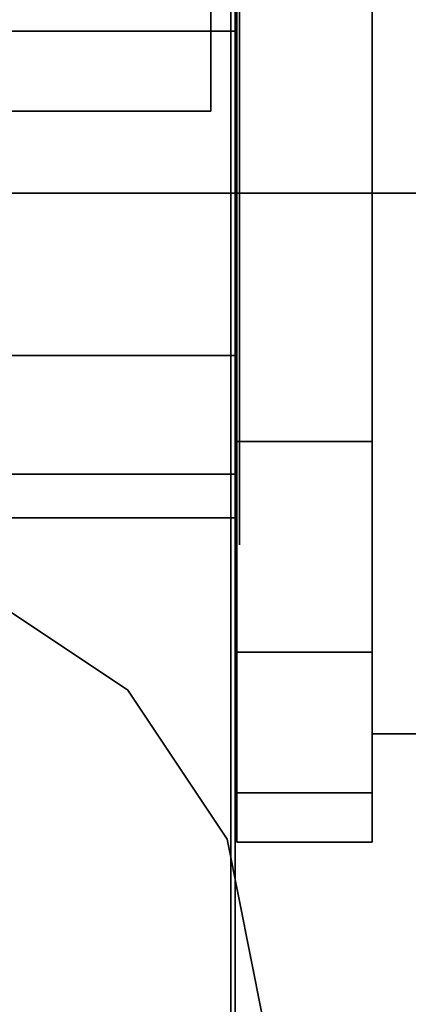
# Model space of a CAD drawing. Extents: x -48 to 48, y -49.6 to 48.
# Tile 291 of 656: x 3.251 to 3.7, y -8.988 to -7.849. Entities that reach past the tile are written whole.
import ezdxf

# ---------------------------------------------------------------- set-up
doc = ezdxf.new("R2010")
doc.units = 0

msp = doc.modelspace()

# ---------------------------------------------------------------- linework, layer by layer
at = {"layer": '1C1 [1]', "color": 1}
for points, invisible_edges in [([(-6.5, -11), (6.5, -11), (6.5, 11)], 12), ([(-6.5, -11), (6.5, 11), (-6.5, 11)], 1), ([(-6.5, 11, -1.5), (6.5, 11, -1.5), (6.5, -11, -1.5)], 12), ([(-6.5, 11, -1.5), (6.5, -11, -1.5), (-6.5, -11, -1.5)], 1)]:
    msp.add_3dface(points, dxfattribs=dict(at, invisible_edges=invisible_edges))
at = {"layer": '1C1 [1]', "color": 6}
for points, invisible_edges in [([(3.53125, -9, 0.005), (3, -8.46875, 0.005), (2.7967, -8.50919, 0.005)], 13), ([(3.49081, -9.2033, -1.505), (2.7967, -8.50919, -1.505), (3, -8.46875, -1.505)], 13), ([(3.53125, -9, 0.005), (3.2033, -8.50919, 0.005), (3, -8.46875, 0.005)], 13), ([(3.49081, -9.2033, -1.505), (3, -8.46875, -1.505), (3.2033, -8.50919, -1.505)], 13), ([(3.53125, -9, 0.005), (2.7967, -8.50919, 0.005), (2.62435, -8.62435, 0.005)], 13), ([(3.49081, -9.2033, -1.505), (2.62435, -8.62435, -1.505), (2.7967, -8.50919, -1.505)], 13), ([(3.53125, -9, 0.005), (3.37565, -8.62435, 0.005), (3.2033, -8.50919, 0.005)], 13), ([(3.49081, -9.2033, -1.505), (3.2033, -8.50919, -1.505), (3.37565, -8.62435, -1.505)], 13), ([(3.53125, -9, 0.005), (2.62435, -8.62435, 0.005), (2.50919, -8.7967, 0.005)], 13), ([(3.49081, -9.2033, -1.505), (2.50919, -8.7967, -1.505), (2.62435, -8.62435, -1.505)], 13), ([(3.53125, -9, 0.005), (3.49081, -8.7967, 0.005), (3.37565, -8.62435, 0.005)], 12), ([(3.49081, -9.2033, -1.505), (3.37565, -8.62435, -1.505), (3.49081, -8.7967, -1.505)], 13), ([(3.53125, -9, 0.005), (2.50919, -8.7967, 0.005), (2.46875, -9, 0.005)], 13), ([(3.49081, -9.2033, -1.505), (2.46875, -9, -1.505), (2.50919, -8.7967, -1.505)], 13), ([(3.49081, -9.2033, -1.505), (3.49081, -8.7967, -1.505), (3.53125, -9, -1.505)], 1)]:
    msp.add_3dface(points, dxfattribs=dict(at, invisible_edges=invisible_edges))
at = {"layer": '2C1 [2]', "color": 1}
for points, invisible_edges in [([(3, -6.05, 50), (3.5, -6.05, 50), (3.5, -10.05, 50)], 12), ([(3, -6.05, 50), (3.5, -10.05, 50), (3, -10.05, 50)], 1), ([(3, -10.05, 60.25), (3.5, -10.05, 60.25), (3.5, -6.05, 60.25)], 12), ([(3, -10.05, 60.25), (3.5, -6.05, 60.25), (3, -6.05, 60.25)], 1), ([(3.5, -6.05, 60.25), (3.5, -10.05, 60.25), (3.5, -10.05, 50)], 12), ([(3.5, -6.05, 60.25), (3.5, -10.05, 50), (3.5, -6.05, 50)], 1)]:
    msp.add_3dface(points, dxfattribs=dict(at, invisible_edges=invisible_edges))
at = {"layer": '2C1 [2]', "color": 6}
for points, invisible_edges in [([(3.505, -7.89454, 55.8747), (3.505, -7.67467, 56.0945), (3.505, -7.64375, 56.25)], 13), ([(3.505, -7.89454, 55.8747), (3.505, -7.64375, 56.25), (3.505, -7.67467, 56.4055)], 13), ([(3.505, -7.89454, 58.3747), (3.505, -7.67467, 58.5945), (3.505, -7.64375, 58.75)], 13), ([(3.505, -7.89454, 58.3747), (3.505, -7.64375, 58.75), (3.505, -7.67467, 58.9055)], 13), ([(3.505, -7.89454, 55.8747), (3.505, -7.76274, 55.9627), (3.505, -7.67467, 56.0945)], 12), ([(3.505, -7.89454, 55.8747), (3.505, -7.67467, 56.4055), (3.505, -7.76274, 56.5373)], 13), ([(3.505, -7.89454, 58.3747), (3.505, -7.76274, 58.4627), (3.505, -7.67467, 58.5945)], 12), ([(3.505, -7.89454, 58.3747), (3.505, -7.67467, 58.9055), (3.505, -7.76274, 59.0373)], 13), ([(3.505, -7.89454, 55.8747), (3.505, -7.76274, 56.5373), (3.505, -7.89454, 56.6253)], 13), ([(3.505, -7.89454, 58.3747), (3.505, -7.76274, 59.0373), (3.505, -7.89454, 59.1253)], 13), ([(3.505, -7.89454, 55.8747), (3.505, -7.89454, 56.6253), (3.505, -8.05, 56.6563)], 13), ([(3.505, -7.89454, 55.8747), (3.505, -8.05, 56.6563), (3.505, -8.20547, 56.6253)], 13), ([(3.505, -7.89454, 55.8747), (3.505, -8.20547, 56.6253), (3.505, -8.33726, 56.5373)], 13), ([(3.505, -7.89454, 55.8747), (3.505, -8.33726, 56.5373), (3.505, -8.42533, 56.4055)], 13), ([(3.505, -7.89454, 55.8747), (3.505, -8.42533, 56.4055), (3.505, -8.45625, 56.25)], 13), ([(3.505, -7.89454, 55.8747), (3.505, -8.45625, 56.25), (3.505, -8.42533, 56.0945)], 13), ([(3.505, -7.89454, 55.8747), (3.505, -8.42533, 56.0945), (3.505, -8.33726, 55.9627)], 13), ([(3.505, -7.89454, 55.8747), (3.505, -8.33726, 55.9627), (3.505, -8.20547, 55.8747)], 13), ([(3.505, -7.89454, 55.8747), (3.505, -8.20547, 55.8747), (3.505, -8.05, 55.8438)], 1), ([(3.505, -7.89454, 58.3747), (3.505, -7.89454, 59.1253), (3.505, -8.05, 59.1563)], 13), ([(3.505, -7.89454, 58.3747), (3.505, -8.05, 59.1563), (3.505, -8.20547, 59.1253)], 13), ([(3.505, -7.89454, 58.3747), (3.505, -8.20547, 59.1253), (3.505, -8.33726, 59.0373)], 13), ([(3.505, -7.89454, 58.3747), (3.505, -8.33726, 59.0373), (3.505, -8.42533, 58.9055)], 13), ([(3.505, -7.89454, 58.3747), (3.505, -8.42533, 58.9055), (3.505, -8.45625, 58.75)], 13), ([(3.505, -7.89454, 58.3747), (3.505, -8.45625, 58.75), (3.505, -8.42533, 58.5945)], 13), ([(3.505, -7.89454, 58.3747), (3.505, -8.42533, 58.5945), (3.505, -8.33726, 58.4627)], 13), ([(3.505, -7.89454, 58.3747), (3.505, -8.33726, 58.4627), (3.505, -8.20547, 58.3747)], 13), ([(3.505, -7.89454, 58.3747), (3.505, -8.20547, 58.3747), (3.505, -8.05, 58.3438)], 1)]:
    msp.add_3dface(points, dxfattribs=dict(at, invisible_edges=invisible_edges))
at = {"layer": '3C1 [3]', "color": 0}
for points, invisible_edges in [([(3.502, -8.33701, 55.5571), (3.502, -7.35709, 56.537), (3.502, -7.3, 56.25)], 13), ([(3.502, -8.33701, 55.5571), (3.502, -7.3, 56.25), (3.502, -7.35709, 55.963)], 13), ([(3.502, -8.33701, 58.0571), (3.502, -7.35709, 59.037), (3.502, -7.3, 58.75)], 13), ([(3.502, -8.33701, 58.0571), (3.502, -7.3, 58.75), (3.502, -7.35709, 58.463)], 13), ([(3.65825, -8.05, 55.5), (3.65825, -7.35709, 55.963), (3.65825, -7.3, 56.25)], 13), ([(3.65825, -8.05, 55.5), (3.65825, -7.3, 56.25), (3.65825, -7.35709, 56.537)], 13), ([(3.65825, -8.05, 58), (3.65825, -7.35709, 58.463), (3.65825, -7.3, 58.75)], 13), ([(3.65825, -8.05, 58), (3.65825, -7.3, 58.75), (3.65825, -7.35709, 59.037)], 13), ([(3.502, -8.33701, 55.5571), (3.502, -7.51967, 56.7803), (3.502, -7.35709, 56.537)], 13), ([(3.502, -8.33701, 55.5571), (3.502, -7.35709, 55.963), (3.502, -7.51967, 55.7197)], 13), ([(3.502, -8.33701, 58.0571), (3.502, -7.51967, 59.2803), (3.502, -7.35709, 59.037)], 13), ([(3.502, -8.33701, 58.0571), (3.502, -7.35709, 58.463), (3.502, -7.51967, 58.2197)], 13), ([(3.65825, -8.05, 55.5), (3.65825, -7.51967, 55.7197), (3.65825, -7.35709, 55.963)], 13), ([(3.65825, -8.05, 55.5), (3.65825, -7.35709, 56.537), (3.65825, -7.51967, 56.7803)], 13), ([(3.65825, -8.05, 58), (3.65825, -7.51967, 58.2197), (3.65825, -7.35709, 58.463)], 13), ([(3.65825, -8.05, 58), (3.65825, -7.35709, 59.037), (3.65825, -7.51967, 59.2803)], 13), ([(3.65825, -8.05, 55.5283), (3.65825, -8.05, 56.9717), (3.65825, -7.425, 56.6108)], 13), ([(3.65825, -8.05, 55.5283), (3.65825, -7.425, 56.6108), (3.65825, -7.425, 55.8892)], 1), ([(3.65825, -8.05, 56.9717), (4.39263, -8.05, 56.9717), (4.39263, -7.425, 56.6108)], 12), ([(3.65825, -8.05, 56.9717), (4.39263, -7.425, 56.6108), (3.65825, -7.425, 56.6108)], 1), ([(3.65825, -7.425, 55.8892), (4.39263, -7.425, 55.8892), (4.39263, -8.05, 55.5283)], 12), ([(3.65825, -7.425, 55.8892), (4.39263, -8.05, 55.5283), (3.65825, -8.05, 55.5283)], 1), ([(3.65825, -8.05, 58.0283), (3.65825, -8.05, 59.4717), (3.65825, -7.425, 59.1108)], 13), ([(3.65825, -8.05, 58.0283), (3.65825, -7.425, 59.1108), (3.65825, -7.425, 58.3892)], 1), ([(3.65825, -8.05, 59.4717), (4.39263, -8.05, 59.4717), (4.39263, -7.425, 59.1108)], 12), ([(3.65825, -8.05, 59.4717), (4.39263, -7.425, 59.1108), (3.65825, -7.425, 59.1108)], 1), ([(3.65825, -7.425, 58.3892), (4.39263, -7.425, 58.3892), (4.39263, -8.05, 58.0283)], 12), ([(3.65825, -7.425, 58.3892), (4.39263, -8.05, 58.0283), (3.65825, -8.05, 58.0283)], 1), ([(3.502, -8.33701, 55.5571), (3.502, -7.76299, 56.9429), (3.502, -7.51967, 56.7803)], 13), ([(3.502, -8.33701, 55.5571), (3.502, -7.51967, 55.7197), (3.502, -7.76299, 55.5571)], 13), ([(3.502, -8.33701, 58.0571), (3.502, -7.76299, 59.4429), (3.502, -7.51967, 59.2803)], 13), ([(3.502, -8.33701, 58.0571), (3.502, -7.51967, 58.2197), (3.502, -7.76299, 58.0571)], 13), ([(3.65825, -8.05, 55.5), (3.65825, -7.76299, 55.5571), (3.65825, -7.51967, 55.7197)], 12), ([(3.65825, -8.05, 55.5), (3.65825, -7.51967, 56.7803), (3.65825, -7.76299, 56.9429)], 13), ([(3.65825, -8.05, 58), (3.65825, -7.76299, 58.0571), (3.65825, -7.51967, 58.2197)], 12), ([(3.65825, -8.05, 58), (3.65825, -7.51967, 59.2803), (3.65825, -7.76299, 59.4429)], 13), ([(3.502, -8.05, 55.875), (3.502, -7.72524, 56.0625), (3.502, -7.675, 56.25)], 13), ([(3.502, -8.05, 55.875), (3.502, -7.675, 56.25), (3.502, -7.72524, 56.4375)], 13), ([(3.502, -8.05, 58.375), (3.502, -7.72524, 58.5625), (3.502, -7.675, 58.75)], 13), ([(3.502, -8.05, 58.375), (3.502, -7.675, 58.75), (3.502, -7.72524, 58.9375)], 13), ([(2.498, -7.8625, 56.5748), (3.502, -7.8625, 56.5748), (3.502, -7.72524, 56.4375)], 12), ([(2.498, -7.8625, 56.5748), (3.502, -7.72524, 56.4375), (2.498, -7.72524, 56.4375)], 1), ([(2.498, -7.72524, 56.0625), (3.502, -7.72524, 56.0625), (3.502, -7.8625, 55.9252)], 12), ([(2.498, -7.72524, 56.0625), (3.502, -7.8625, 55.9252), (2.498, -7.8625, 55.9252)], 1), ([(2.498, -7.8625, 59.0748), (3.502, -7.8625, 59.0748), (3.502, -7.72524, 58.9375)], 12), ([(2.498, -7.8625, 59.0748), (3.502, -7.72524, 58.9375), (2.498, -7.72524, 58.9375)], 1), ([(2.498, -7.72524, 58.5625), (3.502, -7.72524, 58.5625), (3.502, -7.8625, 58.4252)], 12), ([(2.498, -7.72524, 58.5625), (3.502, -7.8625, 58.4252), (2.498, -7.8625, 58.4252)], 1), ([(3.502, -8.05, 55.875), (3.502, -7.8625, 55.9252), (3.502, -7.72524, 56.0625)], 12), ([(3.502, -8.05, 55.875), (3.502, -7.72524, 56.4375), (3.502, -7.8625, 56.5748)], 13), ([(3.502, -8.05, 58.375), (3.502, -7.8625, 58.4252), (3.502, -7.72524, 58.5625)], 12), ([(3.502, -8.05, 58.375), (3.502, -7.72524, 58.9375), (3.502, -7.8625, 59.0748)], 13), ([(3.502, -8.33701, 55.5571), (3.502, -8.05, 57), (3.502, -7.76299, 56.9429)], 13), ([(3.502, -8.33701, 55.5571), (3.502, -7.76299, 55.5571), (3.502, -8.05, 55.5)], 1), ([(3.502, -8.05, 57), (3.65825, -8.05, 57), (3.65825, -7.76299, 56.9429)], 12), ([(3.502, -8.05, 57), (3.65825, -7.76299, 56.9429), (3.502, -7.76299, 56.9429)], 1), ([(3.502, -7.76299, 55.5571), (3.65825, -7.76299, 55.5571), (3.65825, -8.05, 55.5)], 12), ([(3.502, -7.76299, 55.5571), (3.65825, -8.05, 55.5), (3.502, -8.05, 55.5)], 1), ([(3.502, -8.33701, 58.0571), (3.502, -8.05, 59.5), (3.502, -7.76299, 59.4429)], 13), ([(3.502, -8.33701, 58.0571), (3.502, -7.76299, 58.0571), (3.502, -8.05, 58)], 1), ([(3.502, -8.05, 59.5), (3.65825, -8.05, 59.5), (3.65825, -7.76299, 59.4429)], 12), ([(3.502, -8.05, 59.5), (3.65825, -7.76299, 59.4429), (3.502, -7.76299, 59.4429)], 1), ([(3.502, -7.76299, 58.0571), (3.65825, -7.76299, 58.0571), (3.65825, -8.05, 58)], 12), ([(3.502, -7.76299, 58.0571), (3.65825, -8.05, 58), (3.502, -8.05, 58)], 1), ([(3.65825, -8.05, 55.5), (3.65825, -7.76299, 56.9429), (3.65825, -8.05, 57)], 13), ([(3.65825, -8.05, 58), (3.65825, -7.76299, 59.4429), (3.65825, -8.05, 59.5)], 13), ([(2.498, -8.05, 56.625), (3.502, -8.05, 56.625), (3.502, -7.8625, 56.5748)], 12), ([(2.498, -8.05, 56.625), (3.502, -7.8625, 56.5748), (2.498, -7.8625, 56.5748)], 1), ([(2.498, -7.8625, 55.9252), (3.502, -7.8625, 55.9252), (3.502, -8.05, 55.875)], 12), ([(2.498, -7.8625, 55.9252), (3.502, -8.05, 55.875), (2.498, -8.05, 55.875)], 1), ([(2.498, -8.05, 59.125), (3.502, -8.05, 59.125), (3.502, -7.8625, 59.0748)], 12), ([(2.498, -8.05, 59.125), (3.502, -7.8625, 59.0748), (2.498, -7.8625, 59.0748)], 1), ([(2.498, -7.8625, 58.4252), (3.502, -7.8625, 58.4252), (3.502, -8.05, 58.375)], 12), ([(2.498, -7.8625, 58.4252), (3.502, -8.05, 58.375), (2.498, -8.05, 58.375)], 1), ([(3.502, -8.05, 55.875), (3.502, -7.8625, 56.5748), (3.502, -8.05, 56.625)], 13), ([(3.502, -8.05, 58.375), (3.502, -7.8625, 59.0748), (3.502, -8.05, 59.125)], 13), ([(2.498, -8.2375, 56.5748), (3.502, -8.2375, 56.5748), (3.502, -8.05, 56.625)], 12), ([(2.498, -8.2375, 56.5748), (3.502, -8.05, 56.625), (2.498, -8.05, 56.625)], 1), ([(2.498, -8.05, 55.875), (3.502, -8.05, 55.875), (3.502, -8.2375, 55.9252)], 12), ([(2.498, -8.05, 55.875), (3.502, -8.2375, 55.9252), (2.498, -8.2375, 55.9252)], 1), ([(2.498, -8.2375, 59.0748), (3.502, -8.2375, 59.0748), (3.502, -8.05, 59.125)], 12), ([(2.498, -8.2375, 59.0748), (3.502, -8.05, 59.125), (2.498, -8.05, 59.125)], 1), ([(2.498, -8.05, 58.375), (3.502, -8.05, 58.375), (3.502, -8.2375, 58.4252)], 12), ([(2.498, -8.05, 58.375), (3.502, -8.2375, 58.4252), (2.498, -8.2375, 58.4252)], 1), ([(3.502, -8.05, 55.875), (3.502, -8.05, 56.625), (3.502, -8.2375, 56.5748)], 13), ([(3.502, -8.05, 55.875), (3.502, -8.2375, 56.5748), (3.502, -8.37476, 56.4375)], 13), ([(3.502, -8.05, 55.875), (3.502, -8.37476, 56.4375), (3.502, -8.425, 56.25)], 13), ([(3.502, -8.05, 55.875), (3.502, -8.425, 56.25), (3.502, -8.37476, 56.0625)], 13), ([(3.502, -8.05, 55.875), (3.502, -8.37476, 56.0625), (3.502, -8.2375, 55.9252)], 1), ([(3.502, -8.33701, 55.5571), (3.502, -8.33701, 56.9429), (3.502, -8.05, 57)], 13), ([(3.502, -8.33701, 56.9429), (3.65825, -8.33701, 56.9429), (3.65825, -8.05, 57)], 12), ([(3.502, -8.33701, 56.9429), (3.65825, -8.05, 57), (3.502, -8.05, 57)], 1), ([(3.502, -8.05, 55.5), (3.65825, -8.05, 55.5), (3.65825, -8.33701, 55.5571)], 12), ([(3.502, -8.05, 55.5), (3.65825, -8.33701, 55.5571), (3.502, -8.33701, 55.5571)], 1), ([(3.502, -8.05, 58.375), (3.502, -8.05, 59.125), (3.502, -8.2375, 59.0748)], 13), ([(3.502, -8.05, 58.375), (3.502, -8.2375, 59.0748), (3.502, -8.37476, 58.9375)], 13), ([(3.502, -8.05, 58.375), (3.502, -8.37476, 58.9375), (3.502, -8.425, 58.75)], 13), ([(3.502, -8.05, 58.375), (3.502, -8.425, 58.75), (3.502, -8.37476, 58.5625)], 13), ([(3.502, -8.05, 58.375), (3.502, -8.37476, 58.5625), (3.502, -8.2375, 58.4252)], 1), ([(3.502, -8.33701, 58.0571), (3.502, -8.33701, 59.4429), (3.502, -8.05, 59.5)], 13), ([(3.502, -8.33701, 59.4429), (3.65825, -8.33701, 59.4429), (3.65825, -8.05, 59.5)], 12), ([(3.502, -8.33701, 59.4429), (3.65825, -8.05, 59.5), (3.502, -8.05, 59.5)], 1), ([(3.502, -8.05, 58), (3.65825, -8.05, 58), (3.65825, -8.33701, 58.0571)], 12), ([(3.502, -8.05, 58), (3.65825, -8.33701, 58.0571), (3.502, -8.33701, 58.0571)], 1), ([(3.65825, -8.05, 55.5), (3.65825, -8.05, 57), (3.65825, -8.33701, 56.9429)], 13), ([(3.65825, -8.05, 55.5), (3.65825, -8.33701, 56.9429), (3.65825, -8.58033, 56.7803)], 13), ([(3.65825, -8.05, 55.5), (3.65825, -8.58033, 56.7803), (3.65825, -8.74291, 56.537)], 13), ([(3.65825, -8.05, 55.5), (3.65825, -8.74291, 56.537), (3.65825, -8.8, 56.25)], 13), ([(3.65825, -8.05, 55.5), (3.65825, -8.8, 56.25), (3.65825, -8.74291, 55.963)], 13), ([(3.65825, -8.05, 55.5), (3.65825, -8.74291, 55.963), (3.65825, -8.58033, 55.7197)], 13), ([(3.65825, -8.05, 55.5), (3.65825, -8.58033, 55.7197), (3.65825, -8.33701, 55.5571)], 1), ([(3.65825, -8.05, 55.5283), (3.65825, -8.675, 55.8892), (3.65825, -8.675, 56.6108)], 12), ([(3.65825, -8.05, 55.5283), (3.65825, -8.675, 56.6108), (3.65825, -8.05, 56.9717)], 13), ([(3.65825, -8.05, 55.5283), (4.39263, -8.05, 55.5283), (4.39263, -8.675, 55.8892)], 12), ([(3.65825, -8.05, 55.5283), (4.39263, -8.675, 55.8892), (3.65825, -8.675, 55.8892)], 1), ([(3.65825, -8.675, 56.6108), (4.39263, -8.675, 56.6108), (4.39263, -8.05, 56.9717)], 12), ([(3.65825, -8.675, 56.6108), (4.39263, -8.05, 56.9717), (3.65825, -8.05, 56.9717)], 1), ([(3.65825, -8.05, 58), (3.65825, -8.05, 59.5), (3.65825, -8.33701, 59.4429)], 13), ([(3.65825, -8.05, 58), (3.65825, -8.33701, 59.4429), (3.65825, -8.58033, 59.2803)], 13), ([(3.65825, -8.05, 58), (3.65825, -8.58033, 59.2803), (3.65825, -8.74291, 59.037)], 13), ([(3.65825, -8.05, 58), (3.65825, -8.74291, 59.037), (3.65825, -8.8, 58.75)], 13), ([(3.65825, -8.05, 58), (3.65825, -8.8, 58.75), (3.65825, -8.74291, 58.463)], 13), ([(3.65825, -8.05, 58), (3.65825, -8.74291, 58.463), (3.65825, -8.58033, 58.2197)], 13), ([(3.65825, -8.05, 58), (3.65825, -8.58033, 58.2197), (3.65825, -8.33701, 58.0571)], 1), ([(3.65825, -8.05, 58.0283), (3.65825, -8.675, 58.3892), (3.65825, -8.675, 59.1108)], 12), ([(3.65825, -8.05, 58.0283), (3.65825, -8.675, 59.1108), (3.65825, -8.05, 59.4717)], 13), ([(3.65825, -8.05, 58.0283), (4.39263, -8.05, 58.0283), (4.39263, -8.675, 58.3892)], 12), ([(3.65825, -8.05, 58.0283), (4.39263, -8.675, 58.3892), (3.65825, -8.675, 58.3892)], 1), ([(3.65825, -8.675, 59.1108), (4.39263, -8.675, 59.1108), (4.39263, -8.05, 59.4717)], 12), ([(3.65825, -8.675, 59.1108), (4.39263, -8.05, 59.4717), (3.65825, -8.05, 59.4717)], 1), ([(2.498, -8.2375, 55.9252), (3.502, -8.2375, 55.9252), (3.502, -8.37476, 56.0625)], 12), ([(2.498, -8.2375, 55.9252), (3.502, -8.37476, 56.0625), (2.498, -8.37476, 56.0625)], 1), ([(2.498, -8.37476, 56.4375), (3.502, -8.37476, 56.4375), (3.502, -8.2375, 56.5748)], 12), ([(2.498, -8.37476, 56.4375), (3.502, -8.2375, 56.5748), (2.498, -8.2375, 56.5748)], 1), ([(2.498, -8.2375, 58.4252), (3.502, -8.2375, 58.4252), (3.502, -8.37476, 58.5625)], 12), ([(2.498, -8.2375, 58.4252), (3.502, -8.37476, 58.5625), (2.498, -8.37476, 58.5625)], 1), ([(2.498, -8.37476, 58.9375), (3.502, -8.37476, 58.9375), (3.502, -8.2375, 59.0748)], 12), ([(2.498, -8.37476, 58.9375), (3.502, -8.2375, 59.0748), (2.498, -8.2375, 59.0748)], 1), ([(3.502, -8.33701, 55.5571), (3.502, -8.58033, 55.7197), (3.502, -8.74291, 55.963)], 12), ([(3.502, -8.33701, 55.5571), (3.502, -8.74291, 55.963), (3.502, -8.8, 56.25)], 13), ([(3.502, -8.33701, 55.5571), (3.502, -8.8, 56.25), (3.502, -8.74291, 56.537)], 13), ([(3.502, -8.33701, 55.5571), (3.502, -8.74291, 56.537), (3.502, -8.58033, 56.7803)], 13), ([(3.502, -8.33701, 55.5571), (3.502, -8.58033, 56.7803), (3.502, -8.33701, 56.9429)], 13), ([(3.502, -8.33701, 55.5571), (3.65825, -8.33701, 55.5571), (3.65825, -8.58033, 55.7197)], 12), ([(3.502, -8.33701, 55.5571), (3.65825, -8.58033, 55.7197), (3.502, -8.58033, 55.7197)], 1), ([(3.502, -8.58033, 56.7803), (3.65825, -8.58033, 56.7803), (3.65825, -8.33701, 56.9429)], 12), ([(3.502, -8.58033, 56.7803), (3.65825, -8.33701, 56.9429), (3.502, -8.33701, 56.9429)], 1), ([(3.502, -8.33701, 58.0571), (3.502, -8.58033, 58.2197), (3.502, -8.74291, 58.463)], 12), ([(3.502, -8.33701, 58.0571), (3.502, -8.74291, 58.463), (3.502, -8.8, 58.75)], 13), ([(3.502, -8.33701, 58.0571), (3.502, -8.8, 58.75), (3.502, -8.74291, 59.037)], 13), ([(3.502, -8.33701, 58.0571), (3.502, -8.74291, 59.037), (3.502, -8.58033, 59.2803)], 13), ([(3.502, -8.33701, 58.0571), (3.502, -8.58033, 59.2803), (3.502, -8.33701, 59.4429)], 13), ([(3.502, -8.33701, 58.0571), (3.65825, -8.33701, 58.0571), (3.65825, -8.58033, 58.2197)], 12), ([(3.502, -8.33701, 58.0571), (3.65825, -8.58033, 58.2197), (3.502, -8.58033, 58.2197)], 1), ([(3.502, -8.58033, 59.2803), (3.65825, -8.58033, 59.2803), (3.65825, -8.33701, 59.4429)], 12), ([(3.502, -8.58033, 59.2803), (3.65825, -8.33701, 59.4429), (3.502, -8.33701, 59.4429)], 1), ([(2.498, -8.37476, 56.0625), (3.502, -8.37476, 56.0625), (3.502, -8.425, 56.25)], 12), ([(2.498, -8.37476, 56.0625), (3.502, -8.425, 56.25), (2.498, -8.425, 56.25)], 1), ([(2.498, -8.425, 56.25), (3.502, -8.425, 56.25), (3.502, -8.37476, 56.4375)], 12), ([(2.498, -8.425, 56.25), (3.502, -8.37476, 56.4375), (2.498, -8.37476, 56.4375)], 1), ([(2.498, -8.37476, 58.5625), (3.502, -8.37476, 58.5625), (3.502, -8.425, 58.75)], 12), ([(2.498, -8.37476, 58.5625), (3.502, -8.425, 58.75), (2.498, -8.425, 58.75)], 1), ([(2.498, -8.425, 58.75), (3.502, -8.425, 58.75), (3.502, -8.37476, 58.9375)], 12), ([(2.498, -8.425, 58.75), (3.502, -8.37476, 58.9375), (2.498, -8.37476, 58.9375)], 1), ([(3.502, -8.58033, 55.7197), (3.65825, -8.58033, 55.7197), (3.65825, -8.74291, 55.963)], 12), ([(3.502, -8.58033, 55.7197), (3.65825, -8.74291, 55.963), (3.502, -8.74291, 55.963)], 1), ([(3.502, -8.74291, 56.537), (3.65825, -8.74291, 56.537), (3.65825, -8.58033, 56.7803)], 12), ([(3.502, -8.74291, 56.537), (3.65825, -8.58033, 56.7803), (3.502, -8.58033, 56.7803)], 1), ([(3.502, -8.58033, 58.2197), (3.65825, -8.58033, 58.2197), (3.65825, -8.74291, 58.463)], 12), ([(3.502, -8.58033, 58.2197), (3.65825, -8.74291, 58.463), (3.502, -8.74291, 58.463)], 1), ([(3.502, -8.74291, 59.037), (3.65825, -8.74291, 59.037), (3.65825, -8.58033, 59.2803)], 12), ([(3.502, -8.74291, 59.037), (3.65825, -8.58033, 59.2803), (3.502, -8.58033, 59.2803)], 1), ([(3.65825, -8.675, 55.8892), (4.39263, -8.675, 55.8892), (4.39263, -8.675, 56.6108)], 12), ([(3.65825, -8.675, 55.8892), (4.39263, -8.675, 56.6108), (3.65825, -8.675, 56.6108)], 1), ([(3.65825, -8.675, 58.3892), (4.39263, -8.675, 58.3892), (4.39263, -8.675, 59.1108)], 12), ([(3.65825, -8.675, 58.3892), (4.39263, -8.675, 59.1108), (3.65825, -8.675, 59.1108)], 1), ([(3.502, -8.74291, 55.963), (3.65825, -8.74291, 55.963), (3.65825, -8.8, 56.25)], 12), ([(3.502, -8.74291, 55.963), (3.65825, -8.8, 56.25), (3.502, -8.8, 56.25)], 1), ([(3.502, -8.8, 56.25), (3.65825, -8.8, 56.25), (3.65825, -8.74291, 56.537)], 12), ([(3.502, -8.8, 56.25), (3.65825, -8.74291, 56.537), (3.502, -8.74291, 56.537)], 1), ([(3.502, -8.74291, 58.463), (3.65825, -8.74291, 58.463), (3.65825, -8.8, 58.75)], 12), ([(3.502, -8.74291, 58.463), (3.65825, -8.8, 58.75), (3.502, -8.8, 58.75)], 1), ([(3.502, -8.8, 58.75), (3.65825, -8.8, 58.75), (3.65825, -8.74291, 59.037)], 12), ([(3.502, -8.8, 58.75), (3.65825, -8.74291, 59.037), (3.502, -8.74291, 59.037)], 1)]:
    msp.add_3dface(points, dxfattribs=dict(at, invisible_edges=invisible_edges))
at = {"layer": '4B1 [39]', "color": 1}
for points, invisible_edges in [([(0.8425, -7.0625, 30.53), (0.8425, -27, 30.53), (3.495, -27, 30.53)], 12), ([(0.8425, -7.0625, 30.53), (3.495, -27, 30.53), (3.495, -7.0625, 30.53)], 1), ([(3.495, -27, 45.57), (0.8425, -27, 45.57), (0.8425, -7.0625, 45.57)], 12), ([(3.495, -27, 45.57), (0.8425, -7.0625, 45.57), (3.495, -7.0625, 45.57)], 1), ([(3.495, -7.0625, 30.53), (3.495, -27, 30.53), (3.495, -27, 30.1)], 12), ([(3.495, -7.0625, 30.53), (3.495, -27, 30.1), (3.495, -7.4925, 30.1)], 1), ([(3.495, -27, 46), (3.495, -27, 45.57), (3.495, -7.0625, 45.57)], 12), ([(3.495, -27, 46), (3.495, -7.0625, 45.57), (3.495, -7.4925, 46)], 1), ([(3.495, -7.4925, 30.1), (3.495, -27, 30.1), (-3.495, -27, 30.1)], 12), ([(3.495, -7.4925, 30.1), (-3.495, -27, 30.1), (-3.495, -7.4925, 30.1)], 1), ([(-3.495, -27, 46), (3.495, -27, 46), (3.495, -7.4925, 46)], 12), ([(-3.495, -27, 46), (3.495, -7.4925, 46), (-3.495, -7.4925, 46)], 1)]:
    msp.add_3dface(points, dxfattribs=dict(at, invisible_edges=invisible_edges))
at = {"layer": '4B1 [39]', "color": 0}
for points, invisible_edges in [([(3.11084, -7.22075, 48.625), (3.11084, -7.95513, 48.625), (3.47169, -7.95513, 48)], 12), ([(3.11084, -7.22075, 48.625), (3.47169, -7.95513, 48), (3.47169, -7.22075, 48)], 1), ([(3.47169, -7.22075, 48), (3.47169, -7.95513, 48), (3.11084, -7.95513, 47.375)], 12), ([(3.47169, -7.22075, 48), (3.11084, -7.95513, 47.375), (3.11084, -7.22075, 47.375)], 1), ([(3.11084, -7.22075, 44.125), (3.11084, -7.95513, 44.125), (3.47169, -7.95513, 43.5)], 12), ([(3.11084, -7.22075, 44.125), (3.47169, -7.95513, 43.5), (3.47169, -7.22075, 43.5)], 1), ([(3.47169, -7.22075, 43.5), (3.47169, -7.95513, 43.5), (3.11084, -7.95513, 42.875)], 12), ([(3.47169, -7.22075, 43.5), (3.11084, -7.95513, 42.875), (3.11084, -7.22075, 42.875)], 1), ([(3.11084, -7.22075, 28.725), (3.11084, -7.95513, 28.725), (3.47169, -7.95513, 28.1)], 12), ([(3.11084, -7.22075, 28.725), (3.47169, -7.95513, 28.1), (3.47169, -7.22075, 28.1)], 1), ([(3.47169, -7.22075, 28.1), (3.47169, -7.95513, 28.1), (3.11084, -7.95513, 27.475)], 12), ([(3.47169, -7.22075, 28.1), (3.11084, -7.95513, 27.475), (3.11084, -7.22075, 27.475)], 1), ([(3.11084, -7.22075, 33.225), (3.11084, -7.95513, 33.225), (3.47169, -7.95513, 32.6)], 12), ([(3.11084, -7.22075, 33.225), (3.47169, -7.95513, 32.6), (3.47169, -7.22075, 32.6)], 1), ([(3.47169, -7.22075, 32.6), (3.47169, -7.95513, 32.6), (3.11084, -7.95513, 31.975)], 12), ([(3.47169, -7.22075, 32.6), (3.11084, -7.95513, 31.975), (3.11084, -7.22075, 31.975)], 1), ([(2.38916, -7.95513, 47.375), (3.11084, -7.95513, 47.375), (3.47169, -7.95513, 48)], 12), ([(2.38916, -7.95513, 47.375), (3.47169, -7.95513, 48), (3.11084, -7.95513, 48.625)], 13), ([(2.38916, -7.95513, 42.875), (3.11084, -7.95513, 42.875), (3.47169, -7.95513, 43.5)], 12), ([(2.38916, -7.95513, 42.875), (3.47169, -7.95513, 43.5), (3.11084, -7.95513, 44.125)], 13), ([(2.38916, -7.95513, 27.475), (3.11084, -7.95513, 27.475), (3.47169, -7.95513, 28.1)], 12), ([(2.38916, -7.95513, 27.475), (3.47169, -7.95513, 28.1), (3.11084, -7.95513, 28.725)], 13), ([(2.38916, -7.95513, 31.975), (3.11084, -7.95513, 31.975), (3.47169, -7.95513, 32.6)], 12), ([(2.38916, -7.95513, 31.975), (3.47169, -7.95513, 32.6), (3.11084, -7.95513, 33.225)], 13)]:
    msp.add_3dface(points, dxfattribs=dict(at, invisible_edges=invisible_edges))

doc.saveas('drawing.dxf')
